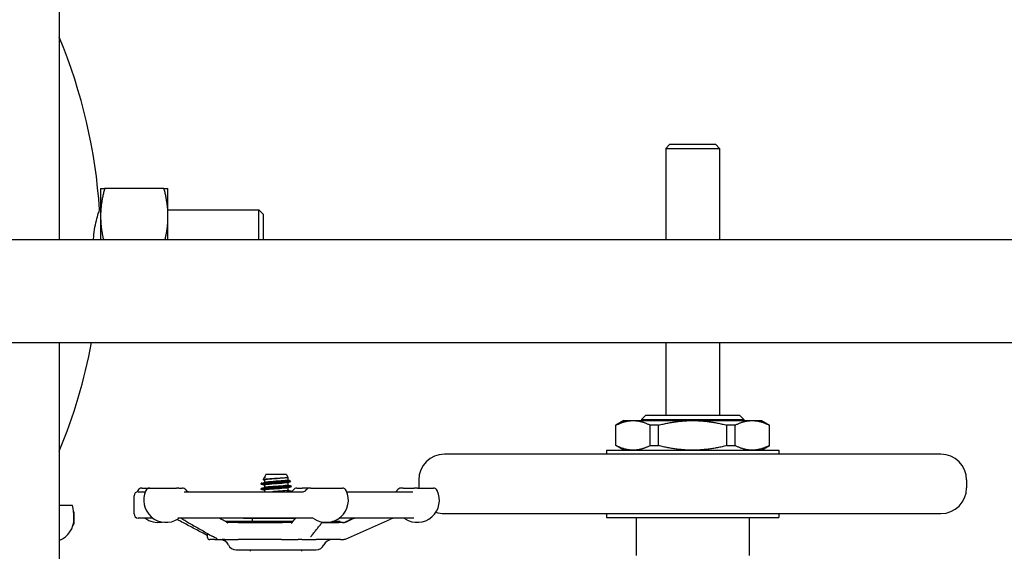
# Model space of a CAD drawing. Header units: inches. Extents: x 24 to 1128, y -69 to 748.
# Tile 520 of 656: x 756.58 to 770.96, y 307.56 to 315.32. Entities that reach past the tile are written whole.
import ezdxf

# ---------------------------------------------------------------- set-up
doc = ezdxf.new("R2010")
doc.units = ezdxf.units.IN
doc.header["$LTSCALE"] = 32
doc.header["$MEASUREMENT"] = 0
doc.layers.add('Visible (ANSI)', color=7, linetype='Continuous', lineweight=30)

msp = doc.modelspace()

# ---------------------------------------------------------------- linework, layer by layer
at = {"layer": 'Visible (ANSI)'}
for p, q in [((757.15563, 339.29801), (757.15563, 312.10867)), ((766.07393, 313.50617), (766.01143, 313.44367)), ((766.07393, 313.50617), (766.73633, 313.50617)), ((766.73633, 313.50617), (766.79883, 313.44367)), ((766.01143, 313.44367), (766.79883, 313.44367)), ((766.01143, 313.44367), (766.01143, 312.10867)), ((766.79883, 313.44367), (766.79883, 312.10867)), ((757.75901, 312.85867), (757.75901, 312.45242)), ((758.6844, 312.85867), (757.81762, 312.85867)), ((758.74301, 312.45242), (758.74301, 312.85867)), ((757.74309, 312.54617), (757.75901, 312.54617)), ((757.75901, 312.45242), (757.75901, 312.10867)), ((758.74301, 312.54617), (760.07151, 312.54617)), ((758.74301, 312.10867), (758.74301, 312.45242)), ((760.07151, 312.10867), (760.07151, 312.54617)), ((760.13401, 312.48367), (760.07151, 312.54617)), ((760.13401, 312.48367), (760.13401, 312.10867)), ((786.86063, 312.10867), (747.36063, 312.10867)), ((748.86063, 310.60867), (785.36063, 310.60867)), ((757.15563, 310.60867), (757.15563, 294.85867)), ((766.01143, 310.60867), (766.01143, 309.55011)), ((766.79883, 310.60867), (766.79883, 309.55011)), ((765.4012, 309.47137), (765.28309, 309.40318)), ((765.4012, 309.47137), (765.5357, 309.47137)), ((765.5357, 309.47137), (766.40513, 309.47137)), ((765.7196, 309.55011), (765.6571, 309.48761)), ((765.6571, 309.48761), (767.15316, 309.48761)), ((765.6571, 309.48761), (765.6571, 309.47137)), ((765.7196, 309.55011), (767.09066, 309.55011)), ((766.40513, 309.47137), (767.27457, 309.47137)), ((767.09066, 309.55011), (767.15316, 309.48761)), ((767.15316, 309.48761), (767.15316, 309.47137)), ((767.27457, 309.47137), (767.40907, 309.47137)), ((767.40907, 309.47137), (767.52718, 309.40318)), ((765.28515, 309.40318), (765.28309, 309.40318)), ((765.28309, 309.10649), (765.28309, 309.40318)), ((765.28515, 309.10649), (765.28515, 309.40318)), ((765.90403, 309.40318), (765.78625, 309.40318)), ((765.78625, 309.10649), (765.78625, 309.40318)), ((765.90403, 309.10649), (765.90403, 309.40318)), ((767.02402, 309.40318), (766.90623, 309.40318)), ((766.90623, 309.10649), (766.90623, 309.40318)), ((767.02402, 309.10649), (767.02402, 309.40318)), ((767.52718, 309.40318), (767.52512, 309.40318)), ((767.52512, 309.10649), (767.52512, 309.40318)), ((767.52718, 309.10649), (767.52718, 309.40318)), ((765.14529, 309.0383), (767.66498, 309.0383)), ((765.14529, 309.0383), (765.14529, 308.97924)), ((765.28309, 309.10649), (765.28515, 309.10649)), ((765.4012, 309.0383), (765.28309, 309.10649)), ((765.78625, 309.10649), (765.90403, 309.10649)), ((766.90623, 309.10649), (767.02402, 309.10649)), ((767.40907, 309.0383), (767.52718, 309.10649)), ((767.52512, 309.10649), (767.52718, 309.10649)), ((767.66498, 309.0383), (767.66498, 308.97924)), ((770.03112, 308.97924), (762.77915, 308.97924)), ((760.14917, 308.63948), (760.132, 308.60843)), ((760.17305, 308.68267), (760.15222, 308.645)), ((760.15222, 308.645), (760.16571, 308.645)), ((760.15222, 308.645), (760.15222, 308.64154)), ((760.15222, 308.6032), (760.15222, 308.56767)), ((760.15693, 308.64307), (760.15803, 308.64336)), ((760.4714, 308.68267), (760.17305, 308.68267)), ((760.4714, 308.68267), (760.49451, 308.64086)), ((760.49222, 308.63881), (760.49222, 308.6032)), ((760.49222, 308.56459), (760.49222, 308.52906)), ((760.51919, 308.59622), (760.53038, 308.576)), ((762.40513, 308.60522), (762.40513, 308.48711)), ((770.40513, 308.60522), (770.40513, 308.48711)), ((758.30972, 308.43267), (758.4125, 308.43267)), ((758.36038, 308.48517), (758.47523, 308.48517)), ((758.47636, 308.48517), (758.47523, 308.48517)), ((758.47636, 308.48517), (758.86898, 308.48517)), ((758.90133, 308.48517), (758.86898, 308.48517)), ((758.90133, 308.48517), (758.95219, 308.48517)), ((758.98146, 308.43267), (760.71517, 308.43267)), ((760.10347, 308.54167), (760.10347, 308.55352)), ((760.10347, 308.46753), (760.10347, 308.47938)), ((760.11204, 308.55684), (760.26066, 308.55684)), ((760.15222, 308.52906), (760.15222, 308.49353)), ((760.15222, 308.45492), (760.15222, 308.43267)), ((760.49222, 308.49045), (760.49222, 308.45492)), ((760.54097, 308.5046), (760.54097, 308.51645)), ((760.54097, 308.43267), (760.54097, 308.44231)), ((760.62635, 308.48517), (760.70063, 308.48517)), ((760.81401, 308.48517), (760.70063, 308.48517)), ((760.81401, 308.48517), (760.8161, 308.48517)), ((760.8278, 308.48517), (760.8161, 308.48517)), ((760.8278, 308.48517), (761.28984, 308.48517)), ((761.3537, 308.43267), (762.32081, 308.43267)), ((762.17783, 308.48517), (762.14503, 308.48517)), ((762.17783, 308.48517), (762.33922, 308.48517)), ((762.38455, 308.48517), (762.33922, 308.48517)), ((762.38455, 308.48517), (762.61953, 308.48517)), ((758.24722, 308.11017), (758.24722, 308.37017)), ((757.35067, 308.23117), (757.15563, 308.23117)), ((757.37034, 308.03886), (757.37034, 308.06031)), ((757.37222, 307.98117), (757.37222, 308.11117)), ((758.52191, 308.04767), (758.30972, 308.04767)), ((760.84221, 308.04767), (758.88705, 308.04767)), ((760.56824, 307.99829), (759.58599, 307.99829)), ((759.84722, 308.04554), (759.84409, 308.04767)), ((759.84722, 308.04554), (760.00222, 308.04554)), ((759.97847, 307.99829), (759.97847, 308.04554)), ((760.00222, 308.04554), (760.46623, 308.04554)), ((760.46623, 308.04554), (760.60596, 308.04554)), ((761.25972, 307.99829), (761.1441, 307.99829)), ((762.33192, 308.04767), (761.24429, 308.04767)), ((761.25972, 307.98267), (761.25972, 307.99829)), ((761.33549, 307.73858), (761.99407, 308.0318)), ((762.77915, 308.1131), (770.03112, 308.1131)), ((765.14529, 308.1131), (765.14529, 308.05404)), ((765.14529, 308.05404), (767.66498, 308.05404)), ((765.57836, 308.05404), (765.57836, 307.50286)), ((767.2319, 308.05404), (767.2319, 307.50286)), ((767.66498, 308.1131), (767.66498, 308.05404)), ((759.76897, 307.98267), (759.61547, 307.98267)), ((759.76897, 307.98267), (760.41453, 307.98267)), ((760.41428, 307.98267), (760.41453, 307.98267)), ((760.55615, 307.98267), (760.41453, 307.98267)), ((760.99302, 307.98267), (761.23803, 307.98267)), ((760.99302, 307.98267), (761.23803, 307.98267)), ((761.30006, 307.98267), (761.23803, 307.98267)), ((759.32222, 307.76392), (759.32222, 307.8209)), ((759.42733, 307.73267), (759.35347, 307.73267)), ((759.42733, 307.73267), (759.53458, 307.73267)), ((759.57132, 307.73267), (759.53458, 307.73267)), ((759.57132, 307.73267), (759.76611, 307.73267)), ((760.39852, 307.73267), (759.76611, 307.73267)), ((760.39852, 307.73267), (760.64407, 307.73267)), ((760.69897, 307.73267), (760.64407, 307.73267)), ((760.69897, 307.73267), (760.90478, 307.73267)), ((761.26428, 307.73267), (760.90478, 307.73267)), ((761.26428, 307.73267), (761.30881, 307.73267)), ((759.7389, 307.58267), (760.9056, 307.58267)), ((759.94722, 307.56267), (759.94722, 307.58267)), ((760.69722, 307.56267), (760.69722, 307.58267))]:
    msp.add_line(p, q, dxfattribs=at)
for centre, radius, start, end in [((749.89651, 312.04617), 7.8625, 3.646071, 22.592696), ((749.89651, 312.04617), 7.8625, 337.407304, 349.465364), ((762.77915, 308.60522), 0.37402, 90, 180), ((770.03112, 308.60522), 0.37402, 0, 90), ((758.30972, 308.37017), 0.0625, 90, 180), ((758.59755, 308.31017), 0.325, 154.623066, 158.15154), ((758.36038, 308.42267), 0.0625, 90, 154.623066), ((758.71353, 308.31017), 0.325, 154.623066, 302.995885), ((758.47636, 308.42267), 0.0625, 90, 154.623066), ((758.95219, 308.42267), 0.0625, 35.450543, 90), ((759.05401, 308.49517), 0.0625, 215.450543, 270), ((760.52452, 308.49517), 0.0625, 285.260156, 324.549457), ((760.62635, 308.42267), 0.0625, 90, 144.549457), ((760.71219, 308.49517), 0.0625, 270, 324.549457), ((760.81401, 308.42267), 0.0625, 90, 144.549457), ((761.05267, 308.31017), 0.325, 237.004115, 25.376934), ((761.28984, 308.42267), 0.0625, 25.376934, 90), ((762.14502, 308.42267), 0.0625, 90, 151.143953), ((762.38236, 308.31017), 0.325, 237.004115, 25.376934), ((762.77915, 308.48711), 0.37402, 180, 180.297939), ((762.61953, 308.42267), 0.0625, 25.376934, 90), ((770.03112, 308.48711), 0.37402, 270, 0), ((756.61858, 308.06031), 0.75176, 0, 13.136783), ((757.31222, 308.11117), 0.06, 0, 25.384749), ((762.77915, 308.48711), 0.37402, 250.702474, 270), ((757.02567, 308.03886), 0.34467, 292.152023, 0), ((758.30972, 308.11017), 0.0625, 180, 270), ((758.59755, 308.31017), 0.325, 233.871073, 280.278537), ((758.92455, 307.98517), 0.0625, 90, 122.995885), ((760.84165, 307.98517), 0.0625, 57.004115, 90), ((762.17134, 307.98517), 0.0625, 57.004115, 90), ((757.31222, 307.98117), 0.06, 316.649924, 0), ((759.35347, 307.76392), 0.03125, 180, 270), ((759.50972, 307.60767), 0.125, 23.578178, 90), ((761.13472, 307.60767), 0.125, 90, 156.421822), ((759.73885, 307.70767), 0.125, 203.578178, 270), ((760.9056, 307.70767), 0.125, 270, 336.421822)]:
    msp.add_arc(centre, radius, start, end, dxfattribs=at)
for points, weights in [([(757.75901, 312.85867), (757.75901, 312.85867), (757.81762, 312.85867)], [1, 1.0379548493, 1]), ([(757.81762, 312.85867), (757.75901, 312.64096), (757.75901, 312.45242)], [1, 1.0379548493, 1]), ([(758.74301, 312.45242), (758.74301, 312.64096), (758.6844, 312.85867)], [1, 1.0379548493, 1]), ([(758.6844, 312.85867), (758.74301, 312.85867), (758.74301, 312.85867)], [1, 1.0379548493, 1]), ([(757.75901, 312.45242), (757.75901, 312.28973), (757.8018, 312.10867)], [1, 1.0325806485, 1.00922648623]), ([(758.70021, 312.10867), (758.74301, 312.28973), (758.74301, 312.45242)], [1.00922648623, 1.0325806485, 1]), ([(765.28515, 309.40318), (765.41738, 309.47137), (765.5357, 309.47137)], [1.0171026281, 1.03775343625, 1]), ([(765.5357, 309.47137), (765.65401, 309.47137), (765.78625, 309.40318)], [1, 1.03775343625, 1.0171026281]), ([(765.90403, 309.40318), (766.1685, 309.47137), (766.40513, 309.47137)], [1.0171026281, 1.03775343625, 1]), ([(766.40513, 309.47137), (766.64176, 309.47137), (766.90623, 309.40318)], [1, 1.03775343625, 1.0171026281]), ([(767.02402, 309.40318), (767.15625, 309.47137), (767.27457, 309.47137)], [1.0171026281, 1.03775343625, 1]), ([(767.27457, 309.47137), (767.39288, 309.47137), (767.52512, 309.40318)], [1, 1.03775343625, 1.0171026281]), ([(765.5357, 309.0383), (765.41738, 309.0383), (765.28515, 309.10649)], [1, 1.03775343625, 1.0171026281]), ([(765.78625, 309.10649), (765.65401, 309.0383), (765.5357, 309.0383)], [1.0171026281, 1.03775343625, 1]), ([(766.40513, 309.0383), (766.1685, 309.0383), (765.90403, 309.10649)], [1, 1.03775343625, 1.0171026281]), ([(766.90623, 309.10649), (766.64176, 309.0383), (766.40513, 309.0383)], [1.0171026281, 1.03775343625, 1]), ([(767.27457, 309.0383), (767.15625, 309.0383), (767.02402, 309.10649)], [1, 1.03775343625, 1.0171026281]), ([(767.52512, 309.10649), (767.39288, 309.0383), (767.27457, 309.0383)], [1.0171026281, 1.03775343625, 1]), ([(759.96185, 308.04767), (759.9821, 308.04554), (760.00222, 308.04554)], [1.0124929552, 1.00788424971, 1]), ([(760.00222, 308.04554), (760.02234, 308.04554), (760.0426, 308.04767)], [1, 1.00788424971, 1.0124929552]), ([(760.41416, 308.04767), (760.44028, 308.04554), (760.46623, 308.04554)], [1.0124929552, 1.00788424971, 1]), ([(760.46623, 308.04554), (760.49217, 308.04554), (760.51829, 308.04767)], [1, 1.00788424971, 1.0124929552])]:
    msp.add_rational_spline(points, weights, degree=2, dxfattribs=at)
for points, knots in [([(757.65611, 312.10867), (757.65734, 312.13501), (757.65931, 312.16104), (757.66712, 312.2365), (757.67475, 312.28362), (757.69273, 312.37272), (757.70312, 312.41352), (757.72209, 312.48141), (757.73047, 312.50774), (757.73863, 312.53284), (757.74061, 312.53876), (757.74263, 312.54481), (757.74307, 312.5461), (757.74309, 312.54617), (757.74309, 312.54617), (757.74309, 312.54617)], [-7.90317319, -7.90317319, -7.90317319, -7.90317319, -7.69970356, -7.69970356, -7.3009728, -7.3009728, -6.86791992, -6.86791992, -6.42313067, -6.42313067, -6.20646758, -6.20646758, -6.05214122, -6.05214122, -6.04804852, -6.04804852, -6.04804852, -6.04804852]), ([(760.11204, 308.55684), (760.11832, 308.55811), (760.12724, 308.55938), (760.14976, 308.56194), (760.16322, 308.56321), (760.19984, 308.56627), (760.22439, 308.56805), (760.27696, 308.57164), (760.30444, 308.57342), (760.35866, 308.57701), (760.3849, 308.57878), (760.43266, 308.58237), (760.45378, 308.58415), (760.48817, 308.58774), (760.5012, 308.58952), (760.51747, 308.59311), (760.5207, 308.59488), (760.51789, 308.59759), (760.51571, 308.59848), (760.51232, 308.59938)], [-3.17227783, -3.17227783, -3.17227783, -3.17227783, -3.01866987, -3.01866987, -2.86653152, -2.86653152, -2.65540831, -2.65540831, -2.44714253, -2.44714253, -2.24173481, -2.24173481, -2.03918578, -2.03918578, -1.83949606, -1.83949606, -1.64266629, -1.64266629, -1.54493334, -1.54493334, -1.54493334, -1.54493334]), ([(760.49451, 308.64086), (760.49518, 308.63966), (760.49233, 308.63847), (760.47906, 308.63593), (760.46779, 308.6346), (760.438, 308.6319), (760.41968, 308.63057), (760.37828, 308.62788), (760.35554, 308.62655), (760.30854, 308.62386), (760.28472, 308.62253), (760.23915, 308.61984), (760.21786, 308.61851), (760.18069, 308.61581), (760.16524, 308.61448), (760.14234, 308.61179), (760.13521, 308.61046), (760.13095, 308.60808), (760.132, 308.60705), (760.13588, 308.60601)], [-4.07198618, -4.07198618, -4.07198618, -4.07198618, -3.91772748, -3.91772748, -3.74236935, -3.74236935, -3.5648477, -3.5648477, -3.38516298, -3.38516298, -3.20331564, -3.20331564, -3.01930614, -3.01930614, -2.83313492, -2.83313492, -2.64480242, -2.64480242, -2.49773761, -2.49773761, -2.49773761, -2.49773761]), ([(760.14917, 308.63948), (760.1492, 308.63953), (760.14923, 308.63958), (760.1505, 308.64141), (760.15606, 308.64319), (760.16571, 308.645)], [-0.175936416, -0.175936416, -0.175936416, -0.175936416, -0.171061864, -0.171061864, 0, 0, 0, 0]), ([(760.48619, 308.63717), (760.48229, 308.63611), (760.47641, 308.63504), (760.46859, 308.63397), (760.44165, 308.6303), (760.39232, 308.62662), (760.33964, 308.62294), (760.28696, 308.61927), (760.23223, 308.61559), (760.19656, 308.61192), (760.16836, 308.60901), (760.15263, 308.60611), (760.15237, 308.6032)], [14.39937722, 14.39937722, 14.39937722, 14.39937722, 14.67080978, 14.67080978, 14.67080978, 15.60534648, 15.60534648, 15.60534648, 16.53982126, 16.53982126, 16.53982126, 17.27875959, 17.27875959, 17.27875959, 17.27875959]), ([(760.49208, 308.6032), (760.49215, 308.60243), (760.49113, 308.60165), (760.48896, 308.60088), (760.47863, 308.59721), (760.44254, 308.59353), (760.39462, 308.58985), (760.34671, 308.58618), (760.28814, 308.5825), (760.24153, 308.57883), (760.20093, 308.57563), (760.17027, 308.57242), (760.15809, 308.56922)], [14.13716694, 14.13716694, 14.13716694, 14.13716694, 14.3334779, 14.3334779, 14.3334779, 15.26803699, 15.26803699, 15.26803699, 16.20253411, 16.20253411, 16.20253411, 17.01654931, 17.01654931, 17.01654931, 17.01654931]), ([(760.53038, 308.576), (760.53095, 308.57497), (760.52841, 308.57395), (760.5155, 308.57157), (760.50302, 308.57024), (760.46911, 308.56755), (760.44792, 308.56622), (760.39946, 308.56353), (760.3726, 308.5622), (760.31665, 308.55951), (760.28808, 308.55817), (760.26066, 308.55684)], [-1.01164627, -1.01164627, -1.01164627, -1.01164627, -0.8526241, -0.8526241, -0.64270256, -0.64270256, -0.43062442, -0.43062442, -0.2163901, -0.2163901, 0, 0, 0, 0]), ([(760.10809, 308.53924), (760.10739, 308.53943), (760.10676, 308.53961), (760.10622, 308.53979), (760.09611, 308.54325), (760.11547, 308.5467), (760.15762, 308.55015), (760.18483, 308.55238), (760.22102, 308.55461), (760.26066, 308.55684)], [-23.7675739, -23.7675739, -23.7675739, -23.7675739, -23.72057036, -23.72057036, -23.72057036, -22.84293399, -22.84293399, -22.84293399, -22.27643648, -22.27643648, -22.27643648, -22.27643648]), ([(760.10823, 308.4651), (760.10519, 308.46588), (760.10357, 308.46667), (760.10348, 308.46745), (760.10309, 308.47088), (760.13198, 308.47431), (760.18032, 308.47773), (760.22924, 308.4812), (760.29718, 308.48467), (760.36048, 308.48814), (760.4235, 308.49159), (760.48072, 308.49504), (760.51236, 308.49849), (760.53101, 308.50053), (760.54058, 308.50256), (760.54067, 308.5046)], [-30.0507592, -30.0507592, -30.0507592, -30.0507592, -29.85130569, -29.85130569, -29.85130569, -28.98023715, -28.98023715, -28.98023715, -28.09855277, -28.09855277, -28.09855277, -27.22073235, -27.22073235, -27.22073235, -26.70353756, -26.70353756, -26.70353756, -26.70353756]), ([(760.53612, 308.51888), (760.54055, 308.51773), (760.542, 308.51658), (760.54016, 308.51543), (760.53464, 308.51198), (760.49957, 308.50853), (760.44705, 308.50508), (760.39453, 308.50163), (760.32556, 308.49818), (760.26392, 308.49473), (760.20229, 308.49128), (760.14916, 308.48783), (760.12285, 308.48438), (760.11013, 308.48272), (760.10379, 308.48105), (760.10381, 308.47938)], [20.21472325, 20.21472325, 20.21472325, 20.21472325, 20.50680644, 20.50680644, 20.50680644, 21.38389434, 21.38389434, 21.38389434, 22.2609286, 22.2609286, 22.2609286, 23.13790935, 23.13790935, 23.13790935, 23.5619449, 23.5619449, 23.5619449, 23.5619449]), ([(760.48633, 308.48889), (760.47459, 308.48582), (760.4459, 308.48274), (760.40752, 308.47966), (760.36175, 308.47598), (760.30332, 308.47231), (760.25476, 308.46864), (760.2062, 308.46497), (760.16868, 308.46129), (760.15666, 308.45762), (760.15372, 308.45672), (760.15232, 308.45582), (760.1524, 308.45492)], [26.96574784, 26.96574784, 26.96574784, 26.96574784, 27.74875128, 27.74875128, 27.74875128, 28.68243666, 28.68243666, 28.68243666, 29.6160625, 29.6160625, 29.6160625, 29.84513021, 29.84513021, 29.84513021, 29.84513021]), ([(760.48611, 308.56303), (760.47828, 308.56096), (760.46307, 308.55888), (760.44177, 308.5568), (760.40413, 308.55312), (760.34841, 308.54945), (760.29611, 308.54577), (760.24381, 308.5421), (760.19619, 308.53843), (760.17163, 308.53475), (760.15895, 308.53285), (760.15257, 308.53096), (760.15256, 308.52906)], [20.68256253, 20.68256253, 20.68256253, 20.68256253, 21.21127241, 21.21127241, 21.21127241, 22.14537928, 22.14537928, 22.14537928, 23.07942543, 23.07942543, 23.07942543, 23.5619449, 23.5619449, 23.5619449, 23.5619449]), ([(760.49189, 308.52906), (760.4919, 308.52727), (760.48629, 308.52549), (760.47502, 308.5237), (760.45182, 308.52003), (760.4052, 308.51636), (760.35315, 308.51268), (760.3011, 308.50901), (760.24489, 308.50533), (760.2062, 308.50166), (760.18312, 308.49947), (760.1666, 308.49728), (760.15833, 308.49508)], [20.42035225, 20.42035225, 20.42035225, 20.42035225, 20.87409597, 20.87409597, 20.87409597, 21.8082248, 21.8082248, 21.8082248, 22.74229285, 22.74229285, 22.74229285, 23.29973462, 23.29973462, 23.29973462, 23.29973462]), ([(760.49205, 308.45492), (760.4918, 308.45213), (760.47745, 308.44935), (760.45135, 308.44656), (760.41693, 308.44289), (760.36292, 308.43922), (760.31015, 308.43554), (760.29637, 308.43459), (760.28277, 308.43363), (760.26968, 308.43267)], [26.70353756, 26.70353756, 26.70353756, 26.70353756, 27.41172726, 27.41172726, 27.41172726, 28.34543418, 28.34543418, 28.34543418, 28.58912136, 28.58912136, 28.58912136, 28.58912136]), ([(760.53627, 308.44474), (760.53852, 308.44416), (760.53998, 308.44358), (760.5406, 308.443), (760.54432, 308.43956), (760.51846, 308.43611), (760.47192, 308.43267)], [26.49790856, 26.49790856, 26.49790856, 26.49790856, 26.6453001, 26.6453001, 26.6453001, 27.5206572, 27.5206572, 27.5206572, 27.5206572]), ([(762.07211, 308.43267), (762.07226, 308.43276), (762.07242, 308.43287), (762.07329, 308.43345), (762.07421, 308.43406), (762.07655, 308.43597), (762.07727, 308.43658), (762.07944, 308.43856), (762.08103, 308.44003), (762.08515, 308.4449), (762.08738, 308.4476), (762.09025, 308.45277), (762.09026, 308.4528), (762.09028, 308.45283)], [0.3018015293, 0.3018015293, 0.3018015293, 0.3018015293, 0.3110269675, 0.3110269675, 0.3460360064, 0.3460360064, 0.3585984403, 0.3585984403, 0.3758973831, 0.3758973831, 0.3887084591, 0.3887084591, 0.3887837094, 0.3887837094, 0.3887837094, 0.3887837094]), ([(758.92587, 308.00074), (758.91094, 308.00867), (758.896, 308.01688), (758.87985, 308.02685), (758.87817, 308.0279), (758.87647, 308.02897)], [0, 0, 0, 0, 0.149676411, 0.149676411, 0.166925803, 0.166925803, 0.166925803, 0.166925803]), ([(758.94356, 308.04757), (758.94356, 308.04757), (758.94356, 308.04757), (758.94354, 308.04757), (758.94352, 308.04757), (758.94345, 308.04757), (758.9434, 308.04757), (758.94326, 308.04758), (758.94316, 308.04758), (758.94291, 308.04758), (758.94276, 308.04759), (758.94245, 308.04759), (758.94228, 308.04759), (758.94178, 308.0476), (758.94144, 308.04761), (758.94044, 308.04762), (758.93979, 308.04762), (758.93823, 308.04763), (758.93732, 308.04764), (758.93385, 308.04766), (758.93138, 308.04766), (758.92807, 308.04767), (758.92724, 308.04767), (758.92579, 308.04767), (758.92518, 308.04767), (758.92455, 308.04767)], [0.4350456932, 0.4350456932, 0.4350456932, 0.4350456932, 0.4356113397, 0.4356113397, 0.4369176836, 0.4369176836, 0.4381987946, 0.4381987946, 0.4394902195, 0.4394902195, 0.4407869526, 0.4407869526, 0.4420734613, 0.4420734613, 0.4446542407, 0.4446542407, 0.4497868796, 0.4497868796, 0.4574694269, 0.4574694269, 0.4797279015, 0.4797279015, 0.4872727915, 0.4872727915, 0.4926956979, 0.4926956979, 0.4926956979, 0.4926956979]), ([(759.32222, 307.79032), (759.3, 307.8021), (759.27777, 307.81389), (759.22807, 307.84026), (759.20059, 307.85484), (759.14564, 307.88401), (759.11817, 307.89859), (759.06322, 307.92777), (759.03575, 307.94236), (758.98081, 307.97155), (758.95334, 307.98614), (758.92587, 308.00074)], [0.78567788, 0.78567788, 0.78567788, 0.78567788, 1.00718952, 1.00718952, 1.28108287, 1.28108287, 1.55497623, 1.55497623, 1.82886959, 1.82886959, 2.10276294, 2.10276294, 2.10276294, 2.10276294]), ([(759.00476, 308.00163), (758.99533, 308.007), (758.98531, 308.01275), (758.96637, 308.02474), (758.95683, 308.03132), (758.94184, 308.04106), (758.93692, 308.04411), (758.93157, 308.04685), (758.93067, 308.04729), (758.92985, 308.04766)], [0, 0, 0, 0, 0.101949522, 0.101949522, 0.205000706, 0.205000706, 0.25149705, 0.25149705, 0.261176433, 0.261176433, 0.261176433, 0.261176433]), ([(759.00476, 308.00163), (759.03038, 307.98703), (759.05601, 307.97243), (759.10725, 307.94325), (759.13288, 307.92866), (759.18413, 307.89948), (759.20976, 307.88489), (759.26101, 307.85572), (759.28664, 307.84114), (759.33791, 307.81198), (759.36354, 307.79741), (759.38918, 307.78284)], [0.96010468, 0.96010468, 0.96010468, 0.96010468, 1.23399804, 1.23399804, 1.5078914, 1.5078914, 1.78178476, 1.78178476, 2.05567812, 2.05567812, 2.32957148, 2.32957148, 2.32957148, 2.32957148]), ([(759.03001, 308.04767), (759.03001, 308.04767), (759.03, 308.04767), (759.02993, 308.04767), (759.02985, 308.04767), (759.02956, 308.04767), (759.02933, 308.04767), (759.02883, 308.04767), (759.02855, 308.04767), (759.0282, 308.04767), (759.02808, 308.04767), (759.02808, 308.04767)], [0.003545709, 0.003545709, 0.003545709, 0.003545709, 0.0043999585, 0.0043999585, 0.0068386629, 0.0068386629, 0.0133391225, 0.0133391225, 0.0220157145, 0.0220157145, 0.0281927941, 0.0281927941, 0.0281927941, 0.0281927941]), ([(759.56535, 308.01079), (759.56964, 308.00836), (759.5745, 308.00562), (759.58595, 307.99849), (759.59244, 307.9939), (759.60137, 307.98769), (759.60381, 307.98601), (759.60802, 307.98324), (759.60982, 307.9821), (759.61212, 307.98075), (759.61276, 307.98039), (759.61387, 307.97979), (759.61434, 307.97955), (759.61523, 307.97912), (759.61555, 307.97899), (759.61566, 307.97894), (759.61567, 307.97894), (759.61567, 307.97894)], [0, 0, 0, 0, 0.046995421, 0.046995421, 0.114902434, 0.114902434, 0.140358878, 0.140358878, 0.159505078, 0.159505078, 0.16742084, 0.16742084, 0.174753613, 0.174753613, 0.184915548, 0.184915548, 0.187233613, 0.187233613, 0.187233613, 0.187233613]), ([(760.54844, 307.97244), (760.54844, 307.97244), (760.54844, 307.97244), (760.54851, 307.9725), (760.54879, 307.97275), (760.54999, 307.97409), (760.55132, 307.97582), (760.55431, 307.98004), (760.55574, 307.98211), (760.55887, 307.98645), (760.56053, 307.98865), (760.5632, 307.99203), (760.56424, 307.99331), (760.56531, 307.99464), (760.56556, 307.99494), (760.56584, 307.9953), (760.56591, 307.99538), (760.56598, 307.99547)], [0.262126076, 0.262126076, 0.262126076, 0.262126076, 0.265236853, 0.265236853, 0.289858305, 0.289858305, 0.339157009, 0.339157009, 0.371829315, 0.371829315, 0.401390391, 0.401390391, 0.421457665, 0.421457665, 0.428102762, 0.428102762, 0.430315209, 0.430315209, 0.430315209, 0.430315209]), ([(760.56598, 307.99547), (760.57963, 308.01255), (760.59328, 308.02965), (760.60717, 308.04706), (760.60742, 308.04736), (760.60766, 308.04767)], [0.959240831, 0.959240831, 0.959240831, 0.959240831, 1.280636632, 1.280636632, 1.286393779, 1.286393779, 1.286393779, 1.286393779]), ([(760.8458, 307.79816), (760.85744, 307.81274), (760.86908, 307.82732), (760.89236, 307.85648), (760.904, 307.87106), (760.92728, 307.90023), (760.93891, 307.91482), (760.96219, 307.944), (760.97382, 307.95859), (760.98985, 307.97869), (760.99423, 307.98419), (760.99862, 307.9897)], [0.92093327, 0.92093327, 0.92093327, 0.92093327, 1.19482663, 1.19482663, 1.46871999, 1.46871999, 1.74261334, 1.74261334, 2.0165067, 2.0165067, 2.11976718, 2.11976718, 2.11976718, 2.11976718]), ([(761.29193, 307.98267), (761.29227, 307.98267), (761.29262, 307.98267), (761.29301, 307.98267), (761.29307, 307.98267), (761.29313, 307.98267), (761.29316, 307.98267), (761.29333, 307.98267), (761.29347, 307.98267), (761.2938, 307.98267), (761.29399, 307.98267), (761.29469, 307.98267), (761.29518, 307.98267), (761.29663, 307.98267), (761.29758, 307.98268), (761.30132, 307.98269), (761.30403, 307.9827), (761.30803, 307.98286), (761.30903, 307.98291), (761.31074, 307.98305), (761.31139, 307.98311), (761.31258, 307.98325), (761.31301, 307.98331), (761.31368, 307.9834), (761.31391, 307.98343), (761.31436, 307.9835), (761.31458, 307.98354), (761.31521, 307.98365), (761.31561, 307.98372), (761.3163, 307.98385), (761.3166, 307.98392), (761.3172, 307.98405), (761.31749, 307.98412), (761.31823, 307.9843), (761.31861, 307.9844), (761.31988, 307.98476), (761.32052, 307.98498), (761.3223, 307.98568), (761.3235, 307.98621), (761.32636, 307.98762), (761.32785, 307.98839), (761.33409, 307.9916), (761.33932, 307.99425), (761.34958, 307.99923), (761.35448, 308.00155), (761.36649, 308.0071), (761.37381, 308.01037), (761.38105, 308.01358)], [0, 0, 0, 0, 0.002716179, 0.002716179, 0.00315775, 0.00315775, 0.003371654, 0.003371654, 0.005083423, 0.005083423, 0.007687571, 0.007687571, 0.014631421, 0.014631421, 0.028479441, 0.028479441, 0.069541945, 0.069541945, 0.083247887, 0.083247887, 0.090252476, 0.090252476, 0.093743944, 0.093743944, 0.095465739, 0.095465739, 0.09718666, 0.09718666, 0.100655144, 0.100655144, 0.104092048, 0.104092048, 0.108245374, 0.108245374, 0.115992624, 0.115992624, 0.136819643, 0.136819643, 0.15785213, 0.15785213, 0.175849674, 0.175849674, 0.231745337, 0.231745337, 0.275786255, 0.275786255, 0.336169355, 0.336169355, 0.336169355, 0.336169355]), ([(761.32916, 307.98603), (761.32916, 307.98603), (761.32917, 307.98603), (761.3292, 307.98604), (761.3293, 307.98608), (761.32975, 307.98624), (761.33025, 307.98642), (761.33212, 307.98716), (761.33404, 307.98799), (761.33862, 307.99007), (761.34126, 307.9913), (761.34671, 307.9938), (761.34949, 307.99508), (761.35749, 307.99874), (761.3632, 308.00133), (761.37446, 308.00639), (761.3801, 308.00891), (761.38732, 308.01212), (761.38897, 308.01285), (761.39062, 308.01358)], [0.020291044, 0.020291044, 0.020291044, 0.020291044, 0.021315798, 0.021315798, 0.027516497, 0.027516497, 0.043567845, 0.043567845, 0.075423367, 0.075423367, 0.109104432, 0.109104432, 0.138738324, 0.138738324, 0.188908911, 0.188908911, 0.235341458, 0.235341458, 0.24909876, 0.24909876, 0.24909876, 0.24909876]), ([(762.04986, 308.04767), (762.04623, 308.04767), (762.04229, 308.04767), (762.03788, 308.04747), (762.03672, 308.0474), (762.03474, 308.0472), (762.03417, 308.04713), (762.0332, 308.04701), (762.03289, 308.04696), (762.03223, 308.04686), (762.03188, 308.04681), (762.03127, 308.0467), (762.03105, 308.04667), (762.03057, 308.04658), (762.03031, 308.04653), (762.02981, 308.04643), (762.02955, 308.04638), (762.02908, 308.04628), (762.02886, 308.04623), (762.02846, 308.04614), (762.02827, 308.04609), (762.02746, 308.0459), (762.02696, 308.04577), (762.02581, 308.04546), (762.02525, 308.04529), (762.02229, 308.04435), (762.01916, 308.04303), (762.00874, 308.03837), (762.00159, 308.03514), (761.99407, 308.0318)], [0, 0, 0, 0, 0.0860149, 0.0860149, 0.114167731, 0.114167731, 0.124696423, 0.124696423, 0.129146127, 0.129146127, 0.133069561, 0.133069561, 0.135026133, 0.135026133, 0.136998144, 0.136998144, 0.138963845, 0.138963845, 0.140914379, 0.140914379, 0.142814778, 0.142814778, 0.14990119, 0.14990119, 0.162100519, 0.162100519, 0.217793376, 0.217793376, 0.295650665, 0.295650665, 0.295650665, 0.295650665]), ([(759.60893, 307.98267), (759.609, 307.98267), (759.60908, 307.98267), (759.61014, 307.98267), (759.61113, 307.98267), (759.61286, 307.98267), (759.61361, 307.98267), (759.61451, 307.98267), (759.61466, 307.98267), (759.61485, 307.98267), (759.61489, 307.98267), (759.61496, 307.98267), (759.61498, 307.98267), (759.615, 307.98267), (759.615, 307.98267), (759.61501, 307.98267), (759.61501, 307.98267), (759.6151, 307.98267), (759.61516, 307.98267), (759.61531, 307.98267), (759.61538, 307.98267), (759.61546, 307.98267)], [0.3656467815, 0.3656467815, 0.3656467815, 0.3656467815, 0.3662387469, 0.3662387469, 0.3742691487, 0.3742691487, 0.3802936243, 0.3802936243, 0.3814242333, 0.3814242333, 0.3817556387, 0.3817556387, 0.3819027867, 0.3819027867, 0.3819393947, 0.3819393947, 0.3819762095, 0.3819762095, 0.3830613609, 0.3830613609, 0.3841470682, 0.3841470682, 0.3841470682, 0.3841470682]), ([(759.46354, 307.74559), (759.46354, 307.74559), (759.46348, 307.74561), (759.46322, 307.74572), (759.46301, 307.74581), (759.46222, 307.74614), (759.46148, 307.74645), (759.45914, 307.74742), (759.4574, 307.74816), (759.45282, 307.75013), (759.44993, 307.75142), (759.43851, 307.75661), (759.43017, 307.76069), (759.41058, 307.77074), (759.3996, 307.77691), (759.38918, 307.78284)], [0.395850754, 0.395850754, 0.395850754, 0.395850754, 0.399685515, 0.399685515, 0.403701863, 0.403701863, 0.411816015, 0.411816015, 0.427823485, 0.427823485, 0.454044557, 0.454044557, 0.532754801, 0.532754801, 0.645181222, 0.645181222, 0.645181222, 0.645181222]), ([(760.8458, 307.79816), (760.84418, 307.79614), (760.84184, 307.79312), (760.83636, 307.78646), (760.83322, 307.78288), (760.82909, 307.77829), (760.82775, 307.77683), (760.8259, 307.77476), (760.82527, 307.77403), (760.82514, 307.77388), (760.82514, 307.77388), (760.82514, 307.77388)], [0, 0, 0, 0, 0.04709709, 0.04709709, 0.102164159, 0.102164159, 0.131732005, 0.131732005, 0.15669532, 0.15669532, 0.159339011, 0.159339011, 0.159339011, 0.159339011]), ([(761.33549, 307.73858), (761.3351, 307.7384), (761.33471, 307.73823), (761.33386, 307.73786), (761.33343, 307.73768), (761.33253, 307.73731), (761.33215, 307.73715), (761.33153, 307.73691), (761.33132, 307.73683), (761.33022, 307.73641), (761.32938, 307.73611), (761.32784, 307.7356), (761.32711, 307.73537), (761.32524, 307.73484), (761.3241, 307.73454), (761.32236, 307.73414), (761.32185, 307.73403), (761.32088, 307.73383), (761.32042, 307.73374), (761.3195, 307.73358), (761.31904, 307.7335), (761.3177, 307.73329), (761.31685, 307.73317), (761.31556, 307.73302), (761.3151, 307.73298), (761.31447, 307.73292), (761.31432, 307.7329), (761.31406, 307.73288), (761.31395, 307.73287), (761.31378, 307.73286), (761.31372, 307.73286), (761.3136, 307.73285), (761.31355, 307.73284), (761.31344, 307.73284), (761.31338, 307.73283), (761.31329, 307.73282), (761.31324, 307.73282), (761.3126, 307.73278), (761.31195, 307.73274), (761.31049, 307.73269), (761.30964, 307.73267), (761.30882, 307.73267)], [0, 0, 0, 0, 0.0087864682, 0.0087864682, 0.0152076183, 0.0152076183, 0.0187826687, 0.0187826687, 0.0205488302, 0.0205488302, 0.0277822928, 0.0277822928, 0.0348141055, 0.0348141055, 0.0453783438, 0.0453783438, 0.0494829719, 0.0494829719, 0.0530658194, 0.0530658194, 0.0566009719, 0.0566009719, 0.0637244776, 0.0637244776, 0.0678434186, 0.0678434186, 0.0690545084, 0.0690545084, 0.0699361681, 0.0699361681, 0.0703767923, 0.0703767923, 0.0708190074, 0.0708190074, 0.0712626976, 0.0712626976, 0.0717057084, 0.0717057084, 0.0787418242, 0.0787418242, 0.0868323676, 0.0868323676, 0.0868323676, 0.0868323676])]:
    msp.add_open_spline(points, degree=3, knots=knots, dxfattribs=at)
for points in [[(760.10808, 308.55595), (760.12474, 308.56035), (760.14139, 308.56477), (760.15803, 308.56922)], [(760.15222, 308.60166), (760.14678, 308.60311), (760.14133, 308.60457), (760.13588, 308.60601)], [(760.16571, 308.645), (760.16264, 308.64445), (760.16011, 308.64391), (760.15812, 308.64336)], [(760.49028, 308.63821), (760.48899, 308.63787), (760.4877, 308.63752), (760.48641, 308.63717)], [(760.5268, 308.57378), (760.51333, 308.57022), (760.49987, 308.56664), (760.48641, 308.56303)], [(760.49222, 308.60474), (760.49892, 308.60295), (760.50562, 308.60116), (760.51232, 308.59939)], [(760.11204, 308.55684), (760.10637, 308.55573), (760.10364, 308.55463), (760.10372, 308.55352)], [(760.15222, 308.52752), (760.13752, 308.53145), (760.1228, 308.53535), (760.10808, 308.53924)], [(760.10808, 308.48181), (760.12474, 308.48621), (760.14139, 308.49063), (760.15803, 308.49508)], [(760.15222, 308.45338), (760.13752, 308.45731), (760.1228, 308.46121), (760.10808, 308.4651)], [(760.53637, 308.50217), (760.51971, 308.49777), (760.50305, 308.49335), (760.48641, 308.48889)], [(760.49222, 308.5306), (760.50693, 308.52667), (760.52165, 308.52277), (760.53637, 308.51888)], [(760.49222, 308.45646), (760.50693, 308.45253), (760.52165, 308.44863), (760.53637, 308.44474)], [(759.5005, 308.04767), (759.52212, 308.03537), (759.54374, 308.02308), (759.56535, 308.01079)], [(761.45782, 308.04767), (761.43223, 308.0363), (761.40664, 308.02494), (761.38105, 308.01358)], [(761.39062, 308.01358), (761.41621, 308.02494), (761.4418, 308.0363), (761.46739, 308.04767)]]:
    msp.add_open_spline(points, degree=3, dxfattribs=at)

doc.saveas('drawing.dxf')
